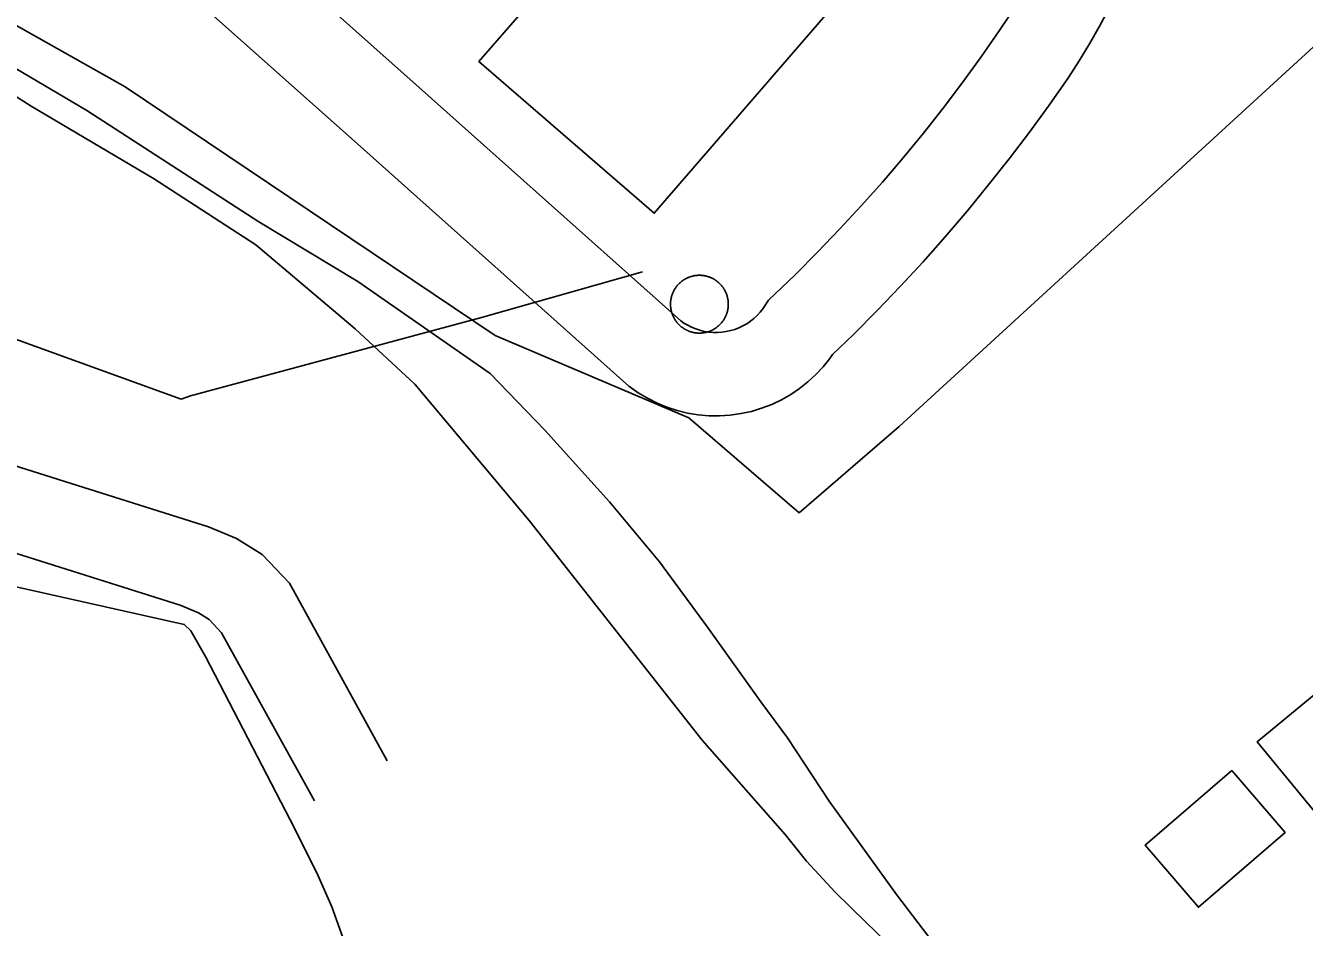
# Model space of a CAD drawing. Extents: x 3823584 to 3861785, y 301729 to 327625.
# Drawn here: x 3834588.2 to 3835049, y 324501.1 to 324825.9 of the extents above; entities that cross this region are included whole.
import ezdxf

# ---------------------------------------------------------------- set-up
doc = ezdxf.new("R2010")
doc.units = 0
for name, color, linetype in [('V-BLDG-OTLN', 7, 'Continuous'), ('V-DOMW-TANK', 7, 'Continuous'), ('V-ROAD-CNTR', 7, 'Continuous'), ('V-SITE-OTLN', 7, 'Continuous'), ('V-TOPO-SHOR', 7, 'Continuous'), ('V-UTIL-LINE', 7, 'Continuous')]:
    doc.layers.add(name, color=color, linetype=linetype)

msp = doc.modelspace()

# ---------------------------------------------------------------- linework, layer by layer
at = {"layer": 'V-BLDG-OTLN'}
for points in [[(3834932.92, 324894.95), (3834814.74, 324758.26), (3834751.59, 324812.86), (3834767.15, 324830.86), (3834737.89, 324856.16), (3834869.91, 325008.86), (3834917.38, 324967.82), (3834887.97, 324933.81)], [(3835053.19, 324585.41), (3835071.72, 324562.94), (3835074.34, 324565.1), (3835079.58, 324558.74), (3835056.7, 324539.87), (3835053.6, 324543.63), (3835052.6, 324542.81), (3835031.93, 324567.87)], [(3835022.79, 324557.59), (3835042.05, 324535.25), (3835010.82, 324508.33), (3834991.56, 324530.67)]]:
    msp.add_lwpolyline(points, close=True, dxfattribs=at)
at = {"layer": 'V-DOMW-TANK'}
for points in [[(3834824.16, 324733.36), (3834824.3, 324733.48), (3834824.44, 324733.59), (3834824.58, 324733.71), (3834824.73, 324733.82), (3834824.88, 324733.93), (3834825.02, 324734.03), (3834825.17, 324734.14), (3834825.32, 324734.23), (3834825.48, 324734.33), (3834825.63, 324734.43), (3834825.79, 324734.52), (3834825.95, 324734.61), (3834826.1, 324734.7), (3834826.26, 324734.78), (3834826.43, 324734.86), (3834826.59, 324734.94), (3834826.76, 324735.02), (3834826.92, 324735.09), (3834827.09, 324735.16), (3834827.26, 324735.23), (3834827.43, 324735.29), (3834827.6, 324735.35), (3834827.77, 324735.41), (3834827.95, 324735.47), (3834828.12, 324735.52), (3834828.3, 324735.57), (3834828.47, 324735.61), (3834828.65, 324735.66), (3834828.83, 324735.69), (3834829, 324735.73), (3834829.18, 324735.77), (3834829.36, 324735.79), (3834829.54, 324735.82), (3834829.72, 324735.85), (3834829.9, 324735.87), (3834830.08, 324735.88), (3834830.27, 324735.9), (3834830.45, 324735.91), (3834830.63, 324735.92), (3834830.81, 324735.92), (3834830.99, 324735.92), (3834831.17, 324735.92), (3834831.35, 324735.92), (3834831.54, 324735.91), (3834831.72, 324735.9), (3834831.9, 324735.89), (3834832.08, 324735.87), (3834832.26, 324735.85), (3834832.44, 324735.83), (3834832.62, 324735.8), (3834832.8, 324735.77), (3834832.98, 324735.74), (3834833.16, 324735.7), (3834833.33, 324735.66), (3834833.51, 324735.62), (3834833.69, 324735.58), (3834833.86, 324735.53), (3834834.04, 324735.48), (3834834.21, 324735.42), (3834834.38, 324735.37), (3834834.55, 324735.31), (3834834.72, 324735.24), (3834834.89, 324735.17), (3834835.06, 324735.11), (3834835.23, 324735.03), (3834835.39, 324734.96), (3834835.56, 324734.88), (3834835.72, 324734.8), (3834835.88, 324734.72), (3834836.04, 324734.63), (3834836.2, 324734.54), (3834836.36, 324734.45), (3834836.51, 324734.35), (3834836.67, 324734.26), (3834836.82, 324734.16), (3834836.97, 324734.05), (3834837.12, 324733.95), (3834837.26, 324733.84), (3834837.41, 324733.73), (3834837.55, 324733.62), (3834837.69, 324733.5), (3834837.83, 324733.38), (3834837.97, 324733.26), (3834838.1, 324733.14), (3834838.23, 324733.02), (3834838.36, 324732.89), (3834838.49, 324732.76), (3834838.61, 324732.63), (3834838.74, 324732.49), (3834838.86, 324732.36), (3834838.98, 324732.22), (3834839.09, 324732.08), (3834839.21, 324731.94), (3834839.32, 324731.79), (3834839.43, 324731.65), (3834839.53, 324731.5), (3834839.63, 324731.35), (3834839.73, 324731.2), (3834839.83, 324731.04), (3834839.93, 324730.89)], [(3834824.47, 324717.41), (3834824.33, 324717.52), (3834824.19, 324717.64), (3834824.05, 324717.76), (3834823.92, 324717.88), (3834823.79, 324718.01), (3834823.66, 324718.13), (3834823.53, 324718.26), (3834823.41, 324718.39), (3834823.28, 324718.53), (3834823.16, 324718.67), (3834823.04, 324718.8), (3834822.93, 324718.94), (3834822.81, 324719.08), (3834822.7, 324719.23), (3834822.59, 324719.37), (3834822.49, 324719.52), (3834822.39, 324719.67), (3834822.29, 324719.82), (3834822.19, 324719.98), (3834822.09, 324720.13), (3834822, 324720.29), (3834821.91, 324720.45), (3834821.82, 324720.6), (3834821.74, 324720.77), (3834821.66, 324720.93), (3834821.58, 324721.09), (3834821.5, 324721.26), (3834821.43, 324721.42), (3834821.36, 324721.59), (3834821.29, 324721.76), (3834821.23, 324721.93), (3834821.17, 324722.1), (3834821.11, 324722.28), (3834821.06, 324722.45), (3834821, 324722.62), (3834820.95, 324722.8), (3834820.91, 324722.97), (3834820.87, 324723.15), (3834820.83, 324723.33), (3834820.79, 324723.51), (3834820.76, 324723.68), (3834820.73, 324723.86), (3834820.7, 324724.04), (3834820.68, 324724.22), (3834820.66, 324724.4), (3834820.64, 324724.59), (3834820.62, 324724.77), (3834820.61, 324724.95), (3834820.6, 324725.13), (3834820.6, 324725.31), (3834820.6, 324725.49), (3834820.6, 324725.67), (3834820.6, 324725.85), (3834820.61, 324726.04), (3834820.62, 324726.22), (3834820.63, 324726.4), (3834820.65, 324726.58), (3834820.67, 324726.76), (3834820.69, 324726.94), (3834820.72, 324727.12), (3834820.75, 324727.3), (3834820.78, 324727.48), (3834820.82, 324727.66), (3834820.86, 324727.84), (3834820.9, 324728.01), (3834820.95, 324728.19), (3834820.99, 324728.36), (3834821.04, 324728.54), (3834821.1, 324728.71), (3834821.16, 324728.88), (3834821.22, 324729.06), (3834821.28, 324729.23), (3834821.35, 324729.4), (3834821.42, 324729.56), (3834821.49, 324729.73), (3834821.56, 324729.9), (3834821.64, 324730.06), (3834821.72, 324730.22), (3834821.81, 324730.38), (3834821.89, 324730.54), (3834821.98, 324730.7), (3834822.07, 324730.86), (3834822.17, 324731.01), (3834822.26, 324731.17), (3834822.37, 324731.32), (3834822.47, 324731.47), (3834822.57, 324731.62), (3834822.68, 324731.76), (3834822.79, 324731.91), (3834822.9, 324732.05), (3834823.02, 324732.19), (3834823.14, 324732.33), (3834823.26, 324732.47), (3834823.38, 324732.6), (3834823.5, 324732.73), (3834823.63, 324732.86), (3834823.76, 324732.99), (3834823.89, 324733.11), (3834824.03, 324733.24), (3834824.16, 324733.36)], [(3834839.93, 324730.89), (3834840.02, 324730.73), (3834840.11, 324730.58), (3834840.2, 324730.42), (3834840.28, 324730.26), (3834840.36, 324730.09), (3834840.44, 324729.93), (3834840.52, 324729.77), (3834840.59, 324729.6), (3834840.66, 324729.43), (3834840.73, 324729.26), (3834840.79, 324729.09), (3834840.85, 324728.92), (3834840.91, 324728.75), (3834840.96, 324728.57), (3834841.02, 324728.4), (3834841.06, 324728.23), (3834841.11, 324728.05), (3834841.15, 324727.87), (3834841.19, 324727.69), (3834841.23, 324727.52), (3834841.26, 324727.34), (3834841.29, 324727.16), (3834841.32, 324726.98), (3834841.35, 324726.8), (3834841.37, 324726.62), (3834841.38, 324726.44), (3834841.4, 324726.26), (3834841.41, 324726.07), (3834841.42, 324725.89), (3834841.43, 324725.71), (3834841.43, 324725.53), (3834841.43, 324725.35), (3834841.42, 324725.16), (3834841.41, 324724.98), (3834841.4, 324724.8), (3834841.39, 324724.62), (3834841.37, 324724.44), (3834841.35, 324724.26), (3834841.33, 324724.08), (3834841.3, 324723.9), (3834841.27, 324723.72), (3834841.24, 324723.54), (3834841.2, 324723.36), (3834841.16, 324723.19), (3834841.12, 324723.01), (3834841.08, 324722.83), (3834841.03, 324722.66), (3834840.98, 324722.48), (3834840.92, 324722.31), (3834840.86, 324722.14), (3834840.8, 324721.97), (3834840.74, 324721.8), (3834840.67, 324721.63), (3834840.6, 324721.46), (3834840.53, 324721.29), (3834840.46, 324721.13), (3834840.38, 324720.96), (3834840.3, 324720.8), (3834840.21, 324720.64), (3834840.13, 324720.48), (3834840.04, 324720.32), (3834839.95, 324720.16), (3834839.85, 324720.01), (3834839.75, 324719.85), (3834839.65, 324719.7), (3834839.55, 324719.55), (3834839.45, 324719.4), (3834839.34, 324719.26), (3834839.23, 324719.11), (3834839.12, 324718.97), (3834839, 324718.83), (3834838.88, 324718.69), (3834838.76, 324718.56), (3834838.64, 324718.42), (3834838.52, 324718.29), (3834838.39, 324718.16), (3834838.26, 324718.03), (3834838.13, 324717.91), (3834837.99, 324717.78), (3834837.86, 324717.66), (3834837.72, 324717.54), (3834837.58, 324717.43), (3834837.44, 324717.32), (3834837.29, 324717.2), (3834837.15, 324717.1), (3834837, 324716.99), (3834836.85, 324716.89), (3834836.7, 324716.79), (3834836.54, 324716.69), (3834836.39, 324716.59), (3834836.23, 324716.5), (3834836.08, 324716.41), (3834835.92, 324716.32), (3834835.75, 324716.24), (3834835.59, 324716.16), (3834835.43, 324716.08), (3834835.26, 324716), (3834835.1, 324715.93), (3834834.93, 324715.86), (3834834.76, 324715.79)], [(3834834.76, 324715.79), (3834834.59, 324715.73), (3834834.42, 324715.67), (3834834.25, 324715.61), (3834834.07, 324715.56), (3834833.9, 324715.5), (3834833.72, 324715.46), (3834833.55, 324715.41), (3834833.37, 324715.37), (3834833.19, 324715.32), (3834833.02, 324715.29), (3834832.83, 324715.26), (3834832.66, 324715.23), (3834832.48, 324715.2), (3834832.3, 324715.17), (3834832.12, 324715.15), (3834831.94, 324715.14), (3834831.75, 324715.12), (3834831.57, 324715.11), (3834831.39, 324715.1), (3834831.21, 324715.1), (3834831.03, 324715.1), (3834830.85, 324715.1), (3834830.67, 324715.1), (3834830.48, 324715.11), (3834830.3, 324715.12), (3834830.12, 324715.13), (3834829.94, 324715.15), (3834829.76, 324715.17), (3834829.58, 324715.2), (3834829.4, 324715.22), (3834829.22, 324715.25), (3834829.04, 324715.28), (3834828.86, 324715.32), (3834828.69, 324715.36), (3834828.51, 324715.4), (3834828.33, 324715.44), (3834828.16, 324715.49), (3834827.98, 324715.54), (3834827.81, 324715.6), (3834827.64, 324715.66), (3834827.46, 324715.72), (3834827.29, 324715.78), (3834827.13, 324715.85), (3834826.96, 324715.92), (3834826.79, 324715.99), (3834826.62, 324716.06), (3834826.46, 324716.14), (3834826.3, 324716.22), (3834826.14, 324716.3), (3834825.98, 324716.39), (3834825.82, 324716.48), (3834825.66, 324716.57), (3834825.51, 324716.67), (3834825.35, 324716.77), (3834825.2, 324716.87), (3834825.05, 324716.97), (3834824.9, 324717.07), (3834824.76, 324717.18), (3834824.61, 324717.29), (3834824.47, 324717.41)]]:
    msp.add_lwpolyline(points, dxfattribs=at)
at = {"layer": 'V-ROAD-CNTR'}
for points in [[(3834663.6, 324862.74), (3834730.09, 324803.6), (3834824.35, 324719.5), (3834825.43, 324718.73), (3834826.79, 324717.91), (3834828.21, 324717.2), (3834829.69, 324716.59), (3834831.2, 324716.1), (3834832.74, 324715.73), (3834834.32, 324715.47), (3834835.91, 324715.33), (3834837.5, 324715.31), (3834839.09, 324715.41), (3834840.65, 324715.63), (3834842.22, 324715.98), (3834843.75, 324716.44), (3834845.23, 324717.01), (3834846.67, 324717.69), (3834848.05, 324718.48), (3834849.37, 324719.37), (3834850.63, 324720.36), (3834851.79, 324721.44), (3834852.87, 324722.6), (3834853.87, 324723.85), (3834855.96, 324726.91), (3834865.46, 324736.06), (3834873.58, 324744.2), (3834881.54, 324752.48), (3834889.34, 324760.93), (3834896.97, 324769.52), (3834904.43, 324778.26), (3834911.73, 324787.15), (3834918.84, 324796.17), (3834925.78, 324805.34), (3834932.54, 324814.63), (3834939.07, 324823.99), (3834942.46, 324829.18)], [(3834633.23, 324849.6), (3834710.14, 324781.2), (3834805.63, 324696), (3834809, 324693.61), (3834812.31, 324691.62), (3834815.76, 324689.88), (3834819.33, 324688.41), (3834823.01, 324687.22), (3834826.77, 324686.31), (3834830.58, 324685.68), (3834834.42, 324685.34), (3834838.29, 324685.3), (3834842.14, 324685.55), (3834845.98, 324686.09), (3834849.75, 324686.92), (3834853.44, 324688.02), (3834857.06, 324689.41), (3834860.55, 324691.07), (3834863.9, 324692.98), (3834867.11, 324695.15), (3834870.13, 324697.54), (3834872.98, 324700.16), (3834875.61, 324703), (3834878.02, 324706.01), (3834879, 324707.45), (3834886.48, 324714.65), (3834895.01, 324723.2), (3834903.38, 324731.91), (3834911.58, 324740.79), (3834919.6, 324749.82), (3834927.44, 324759.01), (3834935.1, 324768.34), (3834942.58, 324777.83), (3834949.88, 324787.46), (3834956.98, 324797.23), (3834963.94, 324807.2), (3834967.83, 324813.16), (3834971.54, 324819.23), (3834975.05, 324825.42), (3834978.38, 324831.7)], [(3834418.28, 324715.64), (3834567.99, 324672.44), (3834654.19, 324645.34), (3834664.24, 324641.16), (3834673.47, 324635.42), (3834683.29, 324625.02), (3834718.57, 324561.09)], [(3834397.68, 324690.36), (3834559.33, 324643.71), (3834643.91, 324617.12), (3834650.48, 324614.39), (3834654.33, 324612), (3834658.86, 324607.2), (3834692.3, 324546.6)]]:
    msp.add_lwpolyline(points, dxfattribs=at)
at = {"layer": 'V-SITE-OTLN'}
for p, q in [((3835180.1, 324935.27), (3834902.95, 324681.51)), ((3834624.06, 324803.85), (3834489.19, 324879.65)), ((3834757.47, 324714.23), (3834624.06, 324803.85)), ((3834827.21, 324684.63), (3834757.47, 324714.23)), ((3834867.01, 324650.37), (3834827.21, 324684.63)), ((3834902.95, 324681.51), (3834867.01, 324650.37))]:
    msp.add_line(p, q, dxfattribs=at)
at = {"layer": 'V-TOPO-SHOR'}
for points in [[(3834877.78, 324546.5), (3834862.76, 324569.38), (3834853.17, 324582.28), (3834833.97, 324609.25), (3834816.58, 324632.7), (3834798.61, 324654.36), (3834775.29, 324680.11), (3834755.57, 324700.58), (3834707.94, 324733.74), (3834672.25, 324755.21), (3834610.36, 324795.31), (3834581.82, 324812.13)], [(3834861.96, 324534.51), (3834832.05, 324568.46), (3834769.73, 324647.55), (3834728.43, 324696.73), (3834706.94, 324716.59), (3834671.16, 324746.93), (3834634.27, 324770.75), (3834590.26, 324796.86), (3834577.24, 324805.03)], [(3834129.86, 324729.57), (3834277.74, 324695.64), (3834506.41, 324641.25), (3834645.38, 324610.18), (3834647.77, 324607.84), (3834653.21, 324598.41), (3834685.28, 324536.56)], [(3834877.78, 324546.5), (3834901.99, 324512.94), (3834915.48, 324495.31)], [(3834685.28, 324536.56), (3834693.62, 324519.64), (3834698.52, 324508.49), (3834702.52, 324497.46)], [(3834901.57, 324492.71), (3834891.02, 324502.99), (3834879.88, 324513.76), (3834869.62, 324524.93), (3834861.96, 324534.51)]]:
    msp.add_lwpolyline(points, dxfattribs=at)
at = {"layer": 'V-UTIL-LINE'}
msp.add_lwpolyline([(3834560.91, 324721.48), (3834644.3, 324691.31), (3834647.68, 324692.48), (3834752.47, 324720.74), (3834810.49, 324737.2)], dxfattribs=at)

doc.saveas('drawing.dxf')
